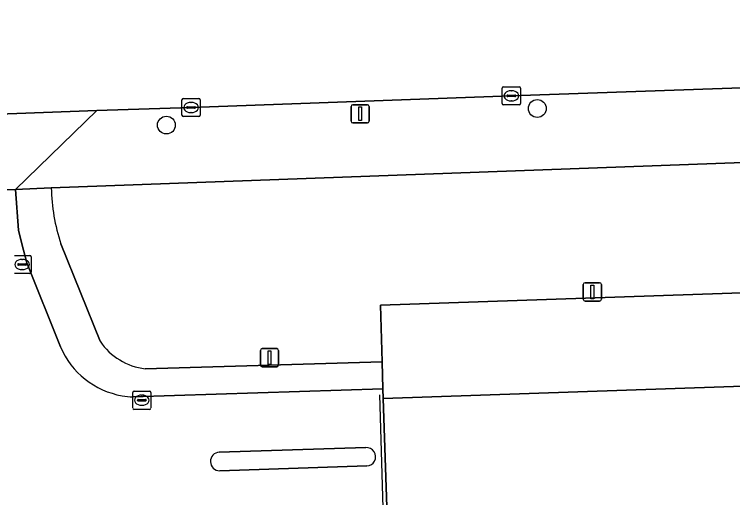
# Model space of a CAD drawing. Extents: x 160554 to 161248, y 385329 to 386506.
# Drawn here: x 160705.04 to 160744.42, y 386418.22 to 386444.71 of the extents above; entities that cross this region are included whole.
import ezdxf

# ---------------------------------------------------------------- set-up
doc = ezdxf.new("R2010")
doc.units = 0
for name, color, linetype in [('IMGEO_Boom', 7, 'Continuous'), ('IMGEO_Groenvoorziening', 7, 'Continuous'), ('IMGEO_Kolk', 7, 'Continuous'), ('IMGEO_Lichtmast', 7, 'Continuous'), ('IMGEO_Lijnafwatering', 7, 'Continuous'), ('IMGEO_Rijbaan_lokaal_gesloten', 7, 'Continuous'), ('IMGEO_Rijbaan_lokaal_open', 7, 'Continuous'), ('IMGEO_Verkeerseiland_open', 7, 'Continuous'), ('IMGEO_Voetpad_open', 7, 'Continuous')]:
    doc.layers.add(name, color=color, linetype=linetype)

msp = doc.modelspace()

# ---------------------------------------------------------------- linework, layer by layer
at = {"layer": 'IMGEO_Boom'}
for centre in [(160733.713, 386439.553), (160713.377, 386438.643)]:
    msp.add_circle(centre, 0.489, dxfattribs=at)
at = {"layer": 'IMGEO_Groenvoorziening'}
for points in [[(160960.041, 386435.154), (160962.332, 386435.242), (160970.895, 386435.378), (160970.895, 386436.703), (160968.056, 386436.703), (160968.056, 386439.167), (160971.006, 386439.167), (160971.006, 386437.437), (160972.339, 386437.466), (160972.126, 386444.713), (160937.591, 386443.488), (160886.276, 386441.629), (160825.373, 386439.458), (160814.834, 386439.093), (160800.419, 386438.624), (160707.062, 386435.203)], [(160712.22, 386425.287), (160725.211, 386425.665), (160725.122, 386428.76), (160827.343, 386432.267), (160830.27, 386427.632)], [(160707.584, 386432.137), (160709.742, 386426.79)]]:
    msp.add_lwpolyline(points, dxfattribs=at)
for centre, radius, start, end in [((160717.76, 386435.447), 10.7, 181.3059, 198.0185), ((160712.594, 386428.698), 3.431, 213.7817, 263.7416)]:
    msp.add_arc(centre, radius, start, end, dxfattribs=at)
at = {"layer": 'IMGEO_Kolk'}
for p, q in [((160731.791, 386439.822), (160731.791, 386440.674)), ((160731.866, 386440.748), (160732.718, 386440.748)), ((160732.279, 386440.528), (160732.304, 386440.528)), ((160732.792, 386440.674), (160732.792, 386439.822)), ((160714.304, 386440.107), (160715.156, 386440.107)), ((160732.05, 386440.242), (160732.05, 386440.254)), ((160732.488, 386440.205), (160732.09, 386440.205)), ((160732.093, 386440.291), (160732.491, 386440.291)), ((160732.534, 386440.254), (160732.534, 386440.242)), ((160714.229, 386439.181), (160714.229, 386440.033)), ((160714.531, 386439.65), (160714.929, 386439.65)), ((160714.717, 386439.887), (160714.742, 386439.887)), ((160715.23, 386440.033), (160715.23, 386439.181)), ((160732.718, 386439.748), (160731.866, 386439.748)), ((160732.302, 386439.968), (160732.277, 386439.968)), ((160714.488, 386439.601), (160714.488, 386439.613)), ((160714.926, 386439.564), (160714.528, 386439.564)), ((160714.74, 386439.327), (160714.715, 386439.327)), ((160714.972, 386439.613), (160714.972, 386439.601)), ((160715.156, 386439.107), (160714.304, 386439.107)), ((160705.041, 386431.499), (160705.893, 386431.499)), ((160705.967, 386431.425), (160705.967, 386430.573)), ((160705.225, 386430.993), (160705.225, 386431.005)), ((160705.268, 386431.042), (160705.666, 386431.042)), ((160705.454, 386431.279), (160705.479, 386431.279)), ((160705.709, 386431.005), (160705.709, 386430.993)), ((160705.663, 386430.956), (160705.265, 386430.956)), ((160705.477, 386430.719), (160705.452, 386430.719)), ((160705.893, 386430.499), (160705.041, 386430.499)), ((160711.531, 386423.131), (160711.531, 386423.983)), ((160711.606, 386424.057), (160712.458, 386424.057)), ((160712.532, 386423.983), (160712.532, 386423.131)), ((160711.79, 386423.551), (160711.79, 386423.563)), ((160712.228, 386423.514), (160711.83, 386423.514)), ((160711.833, 386423.6), (160712.231, 386423.6)), ((160712.019, 386423.837), (160712.044, 386423.837)), ((160712.274, 386423.563), (160712.274, 386423.551)), ((160712.042, 386423.277), (160712.017, 386423.277)), ((160712.458, 386423.057), (160711.606, 386423.057))]:
    msp.add_line(p, q, dxfattribs=at)
for points in [[(160731.791, 386439.822), (160731.791, 386440.674)], [(160731.866, 386440.748), (160732.718, 386440.748)], [(160732.792, 386440.674), (160732.792, 386439.822)], [(160714.304, 386440.107), (160715.156, 386440.107)], [(160714.229, 386439.181), (160714.229, 386440.033)], [(160715.23, 386440.033), (160715.23, 386439.181)], [(160732.718, 386439.748), (160731.866, 386439.748)], [(160715.156, 386439.107), (160714.304, 386439.107)], [(160705.041, 386431.499), (160705.893, 386431.499)], [(160705.967, 386431.425), (160705.967, 386430.573)], [(160705.893, 386430.499), (160705.041, 386430.499)], [(160711.531, 386423.131), (160711.531, 386423.983)], [(160711.606, 386424.057), (160712.458, 386424.057)], [(160712.532, 386423.983), (160712.532, 386423.131)], [(160712.458, 386423.057), (160711.606, 386423.057)]]:
    msp.add_lwpolyline(points, dxfattribs=at)
for centre, radius, start, end in [((160731.868, 386440.672), 0.0765, 91.552, 178.448), ((160731.868, 386440.672), 0.0765, 91.552, 178.448), ((160732.716, 386440.672), 0.0765, 1.552, 88.448), ((160732.716, 386440.672), 0.0765, 1.552, 88.448), ((160714.306, 386440.031), 0.0765, 91.552, 178.448), ((160714.306, 386440.031), 0.0765, 91.552, 178.448), ((160715.154, 386440.031), 0.0765, 1.552, 88.448), ((160715.154, 386440.031), 0.0765, 1.552, 88.448), ((160732.09, 386440.251), 0.0403, 85.8775, 175.7526), ((160732.087, 386440.241), 0.0366, 178.938, 274.7102), ((160732.491, 386440.248), 0.043, 264.8664, 352.4533), ((160732.495, 386440.253), 0.0386, 1.7309, 96.639), ((160714.528, 386439.61), 0.0403, 85.8775, 175.7526), ((160714.933, 386439.612), 0.0386, 1.7309, 96.639), ((160731.868, 386439.824), 0.0765, 181.552, 268.448), ((160731.868, 386439.824), 0.0765, 181.552, 268.448), ((160732.716, 386439.824), 0.0765, 271.552, 358.448), ((160732.716, 386439.824), 0.0765, 271.552, 358.448), ((160714.525, 386439.6), 0.0366, 178.938, 274.7102), ((160714.929, 386439.607), 0.043, 264.8664, 352.4533), ((160714.306, 386439.183), 0.0765, 181.552, 268.448), ((160714.306, 386439.183), 0.0765, 181.552, 268.448), ((160715.154, 386439.183), 0.0765, 271.552, 358.448), ((160715.154, 386439.183), 0.0765, 271.552, 358.448), ((160705.891, 386431.423), 0.0765, 1.552, 88.448), ((160705.891, 386431.423), 0.0765, 1.552, 88.448), ((160705.265, 386431.002), 0.0403, 85.8775, 175.7526), ((160705.262, 386430.992), 0.0366, 178.938, 274.7102), ((160705.666, 386430.999), 0.043, 264.8664, 352.4533), ((160705.67, 386431.004), 0.0386, 1.7309, 96.639), ((160705.891, 386430.575), 0.0765, 271.552, 358.448), ((160705.891, 386430.575), 0.0765, 271.552, 358.448), ((160711.608, 386423.981), 0.0765, 91.552, 178.448), ((160711.608, 386423.981), 0.0765, 91.552, 178.448), ((160712.456, 386423.981), 0.0765, 1.552, 88.448), ((160712.456, 386423.981), 0.0765, 1.552, 88.448), ((160711.83, 386423.56), 0.0403, 85.8775, 175.7526), ((160711.827, 386423.55), 0.0366, 178.938, 274.7102), ((160712.231, 386423.557), 0.043, 264.8664, 352.4533), ((160712.235, 386423.562), 0.0386, 1.7309, 96.639), ((160711.608, 386423.133), 0.0765, 181.552, 268.448), ((160711.608, 386423.133), 0.0765, 181.552, 268.448), ((160712.456, 386423.133), 0.0765, 271.552, 358.448), ((160712.456, 386423.133), 0.0765, 271.552, 358.448)]:
    msp.add_arc(centre, radius, start, end, dxfattribs=at)
for centre, major_axis, ratio, start_param, end_param in [((160732.278, 386440.248), (-0.387, 0.002), 0.722429, 4.712389, 7.853982), ((160732.303, 386440.248), (-0.39, 0.002), 0.717154, 1.570796, 4.712389), ((160714.716, 386439.607), (-0.387, 0.002), 0.722429, 4.712389, 7.853982), ((160714.741, 386439.607), (-0.39, 0.002), 0.717154, 1.570796, 4.712389), ((160705.453, 386430.999), (-0.387, 0.002), 0.722429, 4.712389, 7.853982), ((160705.478, 386430.999), (-0.39, 0.002), 0.717154, 1.570796, 4.712389), ((160712.018, 386423.557), (-0.387, 0.002), 0.722429, 4.712389, 7.853982), ((160712.043, 386423.557), (-0.39, 0.002), 0.717154, 1.570796, 4.712389)]:
    msp.add_ellipse(centre, major_axis=major_axis, ratio=ratio, start_param=start_param, end_param=end_param, dxfattribs=at)
at = {"layer": 'IMGEO_Lichtmast'}
for p, q in [((160723.505, 386438.861), (160723.505, 386439.661)), ((160723.505, 386439.661), (160723.505, 386438.861)), ((160723.605, 386439.761), (160724.395, 386439.761)), ((160724.395, 386439.761), (160723.605, 386439.761)), ((160724.495, 386439.661), (160724.495, 386438.861)), ((160724.495, 386438.861), (160724.495, 386439.661)), ((160724.395, 386438.761), (160723.605, 386438.761)), ((160723.605, 386438.761), (160724.395, 386438.761)), ((160736.237, 386429.097), (160736.237, 386429.897)), ((160736.237, 386429.897), (160736.237, 386429.097)), ((160736.337, 386429.997), (160737.127, 386429.997)), ((160737.127, 386429.997), (160736.337, 386429.997)), ((160737.227, 386429.897), (160737.227, 386429.097)), ((160737.227, 386429.097), (160737.227, 386429.897)), ((160737.127, 386428.997), (160736.337, 386428.997)), ((160736.337, 386428.997), (160737.127, 386428.997)), ((160718.533, 386425.488), (160718.533, 386426.288)), ((160718.533, 386426.288), (160718.533, 386425.488)), ((160718.633, 386426.388), (160719.423, 386426.388)), ((160719.423, 386426.388), (160718.633, 386426.388)), ((160719.523, 386426.288), (160719.523, 386425.488)), ((160719.523, 386425.488), (160719.523, 386426.288)), ((160719.423, 386425.388), (160718.633, 386425.388)), ((160718.633, 386425.388), (160719.423, 386425.388))]:
    msp.add_line(p, q, dxfattribs=at)
for points in [[(160723.925, 386439.636), (160724.075, 386439.636), (160724.075, 386438.886), (160723.925, 386438.886), (160723.925, 386439.636)], [(160736.657, 386429.872), (160736.807, 386429.872), (160736.807, 386429.122), (160736.657, 386429.122), (160736.657, 386429.872)], [(160718.953, 386426.263), (160719.103, 386426.263), (160719.103, 386425.513), (160718.953, 386425.513), (160718.953, 386426.263)]]:
    msp.add_lwpolyline(points, dxfattribs=at)
for centre, start, end in [((160723.605, 386439.661), 90, 180), ((160723.605, 386439.661), 90, 180), ((160724.395, 386439.661), 0, 90), ((160724.395, 386439.661), 360, 90), ((160723.605, 386438.861), 180, 270), ((160723.605, 386438.861), 180, 270), ((160724.395, 386438.861), 270, 0), ((160724.395, 386438.861), 270, 0), ((160736.337, 386429.897), 90, 180), ((160736.337, 386429.897), 90, 180), ((160737.127, 386429.897), 0, 90), ((160737.127, 386429.897), 360, 90), ((160736.337, 386429.097), 180, 270), ((160736.337, 386429.097), 180, 270), ((160737.127, 386429.097), 270, 0), ((160737.127, 386429.097), 270, 0), ((160718.633, 386426.288), 90, 180), ((160718.633, 386426.288), 90, 180), ((160719.423, 386426.288), 0, 90), ((160719.423, 386426.288), 360, 90), ((160718.633, 386425.488), 180, 270), ((160718.633, 386425.488), 180, 270), ((160719.423, 386425.488), 270, 0), ((160719.423, 386425.488), 270, 0)]:
    msp.add_arc(centre, 0.1, start, end, dxfattribs=at)
at = {"layer": 'IMGEO_Lijnafwatering'}
msp.add_lwpolyline([(160725.067, 386423.851), (160725.385, 386412.68)], dxfattribs=at)
at = {"layer": 'IMGEO_Rijbaan_lokaal_gesloten'}
msp.add_lwpolyline([(160849.055, 386426.971), (160848.974, 386428.529), (160848.916, 386428.833), (160845.815, 386432.892), (160844.831, 386432.859), (160845.003, 386427.753), (160832.891, 386427.339), (160831.866, 386427.304), (160825.054, 386427.068), (160725.27, 386423.657), (160725.621, 386412.859), (160826.259, 386416.334), (160829.243, 386416.436), (160829.248, 386416.336), (160829.998, 386416.382), (160832.679, 386416.46), (160832.674, 386416.553), (160833.347, 386416.576), (160833.385, 386414.42), (160834.205, 386396.577), (160850.068, 386397.146)], close=True, dxfattribs=at)
at = {"layer": 'IMGEO_Rijbaan_lokaal_open'}
for points in [[(160691.157, 386438.475), (160692.277, 386438.637), (160694.394, 386438.842), (160696.392, 386438.948), (160709.567, 386439.438), (160714.726, 386439.608), (160732.288, 386440.249), (160754.892, 386441.029), (160772.388, 386441.702), (160788.91, 386442.266), (160810.456, 386443.066), (160814.75, 386443.213), (160825.259, 386443.557), (160825.769, 386443.57)], [(160707.575, 386426.477), (160705.726, 386431.098), (160705.443, 386432.128), (160705.267, 386432.874), (160705.097, 386435.111), (160696.529, 386434.786), (160699.132, 386428.594), (160706.292, 386410.782)], [(160725.27, 386423.657), (160725.253, 386424.189), (160711.544, 386423.74)], [(160719.351, 386412.106), (160725.638, 386412.312), (160725.621, 386412.859), (160725.27, 386423.657)], [(160716.275, 386420.709), (160724.311, 386420.958)], [(160724.363, 386419.952), (160716.304, 386419.686)]]:
    msp.add_lwpolyline(points, dxfattribs=at)
msp.add_lwpolyline([(160709.567, 386439.438), (160696.392, 386438.948), (160694.394, 386438.842), (160692.277, 386438.637), (160696.529, 386434.786), (160705.097, 386435.111)], close=True, dxfattribs=at)
for centre, radius, start, end in [((160711.716, 386428.235), 4.498, 203.0089, 260.1622), ((160711.691, 386427.993), 4.255, 259.9311, 268.0209), ((160724.346, 386420.455), 0.504, 271.9456, 93.9724), ((160716.303, 386420.198), 0.512, 93.0974, 270.1501)]:
    msp.add_arc(centre, radius, start, end, dxfattribs=at)
at = {"layer": 'IMGEO_Verkeerseiland_open'}
for points in [[(160724.311, 386420.958), (160716.275, 386420.709)], [(160716.304, 386419.686), (160724.363, 386419.952)]]:
    msp.add_lwpolyline(points, dxfattribs=at)
for centre, radius, start, end in [((160724.346, 386420.455), 0.504, 271.9456, 93.9724), ((160716.303, 386420.198), 0.512, 93.0974, 270.1501)]:
    msp.add_arc(centre, radius, start, end, dxfattribs=at)
at = {"layer": 'IMGEO_Voetpad_open'}
for points in [[(160886.196, 386443.598), (160825.332, 386441.461), (160825.259, 386443.557), (160814.75, 386443.213), (160810.456, 386443.066), (160788.91, 386442.266), (160772.388, 386441.702), (160754.892, 386441.029), (160732.288, 386440.249), (160714.726, 386439.608), (160709.567, 386439.438), (160705.097, 386435.111), (160707.062, 386435.203), (160800.419, 386438.624), (160814.834, 386439.093), (160825.373, 386439.458), (160886.276, 386441.629)], [(160707.062, 386435.203), (160705.097, 386435.111), (160705.267, 386432.874), (160705.443, 386432.128), (160705.726, 386431.098), (160707.575, 386426.477)], [(160830.27, 386427.632), (160827.343, 386432.267), (160725.122, 386428.76), (160725.211, 386425.665), (160725.253, 386424.189), (160725.27, 386423.657), (160825.054, 386427.068), (160831.866, 386427.304), (160832.891, 386427.339), (160832.662, 386432.449), (160832.415, 386432.441), (160832.564, 386427.954)], [(160709.742, 386426.79), (160707.584, 386432.137)], [(160711.544, 386423.74), (160725.253, 386424.189), (160725.211, 386425.665), (160712.22, 386425.287)]]:
    msp.add_lwpolyline(points, dxfattribs=at)
for centre, radius, start, end in [((160717.76, 386435.447), 10.7, 181.3059, 198.0185), ((160712.594, 386428.698), 3.431, 213.7817, 263.7416), ((160711.716, 386428.235), 4.498, 203.0089, 260.1622), ((160711.691, 386427.993), 4.255, 259.9311, 268.0209)]:
    msp.add_arc(centre, radius, start, end, dxfattribs=at)

doc.saveas('drawing.dxf')
